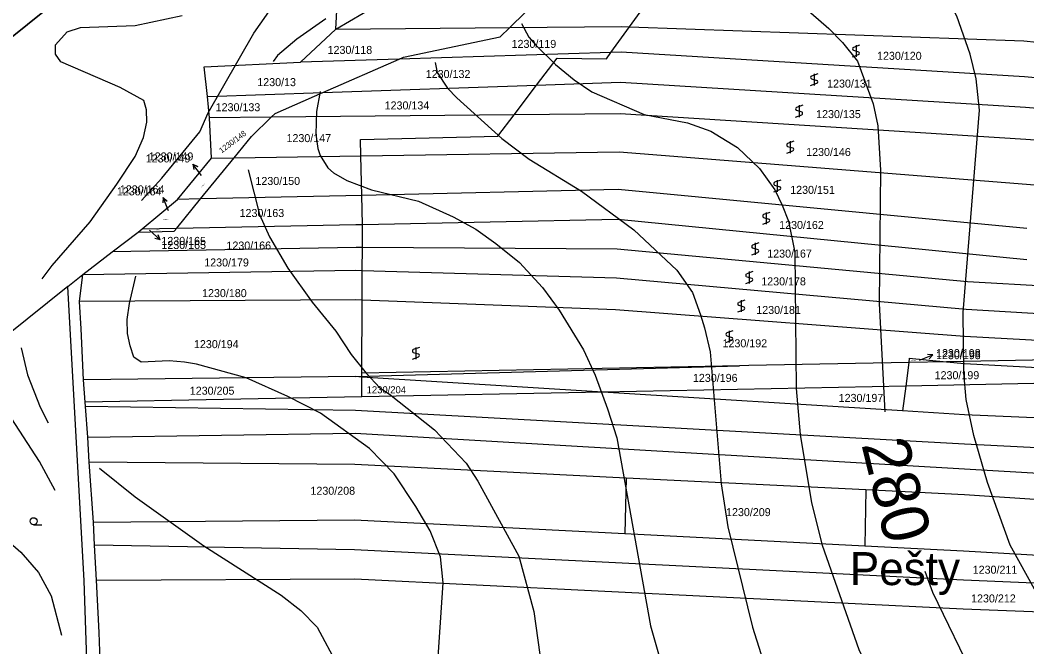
# Model space of a CAD drawing. Extents: x -555860 to -552701, y -1187050 to -1182291.
# Drawn here: x -554286.6 to -554072.7, y -1184766.5 to -1184633.4 of the extents above; entities that cross this region are included whole.
import ezdxf

# ---------------------------------------------------------------- set-up
doc = ezdxf.new("R2010")
doc.units = 0
for name, color, linetype in [('LEG_2b', 7, 'Continuous'), ('Level 16', 7, 'Continuous'), ('Level 25', 7, 'Continuous'), ('Level 32', 7, 'Continuous'), ('Level 40', 7, 'Continuous'), ('Level 41', 7, 'Continuous'), ('navrh_BV', 7, 'Continuous'), ('Parcelní čísla', 7, 'Continuous'), ('Poz předměty', 7, 'Continuous'), ('stav_BV', 7, 'Continuous')]:
    doc.layers.add(name, color=color, linetype=linetype)

msp = doc.modelspace()

# ---------------------------------------------------------------- linework, layer by layer
at = {"layer": 'Level 16'}
for p, q in [((-554248.05, -1184666.42), (-554249.84, -1184664.01)), ((-554249.84, -1184664.01), (-554248.84, -1184664.52)), ((-554249.84, -1184664.01), (-554249.64, -1184665.11)), ((-554256.18, -1184671.12), (-554256.26, -1184672.24)), ((-554255.02, -1184673.89), (-554256.18, -1184671.12)), ((-554256.18, -1184671.12), (-554255.33, -1184671.85)), ((-554259.05, -1184678.05), (-554256.85, -1184680.09)), ((-554256.85, -1184680.09), (-554257.24, -1184679.04)), ((-554256.85, -1184680.09), (-554257.92, -1184679.78)), ((-554095.43, -1184705.63), (-554092.64, -1184704.51)), ((-554092.64, -1184704.51), (-554093.76, -1184704.42)), ((-554092.64, -1184704.51), (-554093.39, -1184705.35))]:
    msp.add_line(p, q, dxfattribs=at)
at = {"layer": 'Level 25'}
for p, q in [((-554108.2, -1184638.73), (-554109.5, -1184639.21)), ((-554108.95, -1184638.73), (-554108.95, -1184641.23)), ((-554109.7, -1184641.23), (-554108.4, -1184640.74)), ((-554109.5, -1184639.81), (-554108.4, -1184640.14)), ((-554117.1, -1184644.81), (-554118.4, -1184645.28)), ((-554117.85, -1184644.81), (-554117.85, -1184647.31)), ((-554118.6, -1184647.31), (-554117.3, -1184646.82)), ((-554118.4, -1184645.89), (-554117.3, -1184646.22)), ((-554120.29, -1184651.49), (-554121.59, -1184651.97)), ((-554121.04, -1184651.49), (-554121.04, -1184653.99)), ((-554121.79, -1184653.99), (-554120.49, -1184653.5)), ((-554121.59, -1184652.57), (-554120.49, -1184652.9)), ((-554122.19, -1184659.14), (-554123.49, -1184659.61)), ((-554122.94, -1184659.14), (-554122.94, -1184661.64)), ((-554123.69, -1184661.64), (-554122.39, -1184661.15)), ((-554123.49, -1184660.22), (-554122.39, -1184660.55)), ((-554124.95, -1184667.39), (-554126.25, -1184667.86)), ((-554126.25, -1184668.47), (-554125.15, -1184668.8)), ((-554125.7, -1184667.39), (-554125.7, -1184669.89)), ((-554126.45, -1184669.89), (-554125.15, -1184669.4)), ((-554127.28, -1184674.25), (-554128.58, -1184674.73)), ((-554128.03, -1184674.25), (-554128.03, -1184676.75)), ((-554128.78, -1184676.75), (-554127.48, -1184676.26)), ((-554128.58, -1184675.33), (-554127.48, -1184675.66)), ((-554129.62, -1184680.73), (-554130.92, -1184681.21)), ((-554130.37, -1184680.73), (-554130.37, -1184683.23)), ((-554131.12, -1184683.23), (-554129.82, -1184682.74)), ((-554130.92, -1184681.81), (-554129.82, -1184682.14)), ((-554130.89, -1184686.82), (-554132.19, -1184687.29)), ((-554132.19, -1184687.9), (-554131.09, -1184688.23)), ((-554131.64, -1184686.82), (-554131.64, -1184689.32)), ((-554132.39, -1184689.32), (-554131.09, -1184688.83)), ((-554132.59, -1184692.9), (-554133.89, -1184693.38)), ((-554133.89, -1184693.98), (-554132.79, -1184694.31)), ((-554133.34, -1184692.9), (-554133.34, -1184695.4)), ((-554134.09, -1184695.4), (-554132.79, -1184694.91)), ((-554135.13, -1184699.38), (-554136.43, -1184699.85)), ((-554136.43, -1184700.46), (-554135.33, -1184700.79)), ((-554135.88, -1184699.38), (-554135.88, -1184701.88)), ((-554201.72, -1184702.91), (-554203.02, -1184703.39)), ((-554202.47, -1184702.91), (-554202.47, -1184705.41)), ((-554136.63, -1184701.88), (-554135.33, -1184701.39)), ((-554203.22, -1184705.41), (-554201.92, -1184704.92)), ((-554203.02, -1184703.99), (-554201.92, -1184704.32)), ((-554283.71, -1184740.59), (-554281.96, -1184740.59))]:
    msp.add_line(p, q, dxfattribs=at)
msp.add_circle((-554283.71, -1184739.84), 0.75, dxfattribs=at)
for centre, start, end in [((-554109.37, -1184639.51), 113.579, 246.421), ((-554108.53, -1184640.44), 293.574, 66.426), ((-554118.27, -1184645.59), 113.579, 246.421), ((-554117.43, -1184646.52), 293.574, 66.426), ((-554121.46, -1184652.27), 113.579, 246.421), ((-554120.62, -1184653.2), 293.574, 66.426), ((-554123.36, -1184659.92), 113.579, 246.421), ((-554122.52, -1184660.85), 293.574, 66.426), ((-554126.12, -1184668.17), 113.579, 246.421), ((-554125.28, -1184669.1), 293.574, 66.426), ((-554128.45, -1184675.03), 113.579, 246.421), ((-554127.61, -1184675.96), 293.574, 66.426), ((-554130.79, -1184681.51), 113.579, 246.421), ((-554129.95, -1184682.44), 293.574, 66.426), ((-554132.06, -1184687.6), 113.579, 246.421), ((-554131.22, -1184688.53), 293.574, 66.426), ((-554133.76, -1184693.68), 113.579, 246.421), ((-554132.92, -1184694.61), 293.574, 66.426), ((-554136.3, -1184700.16), 113.579, 246.421), ((-554135.46, -1184701.09), 293.574, 66.426), ((-554202.89, -1184703.69), 113.579, 246.421), ((-554202.05, -1184704.62), 293.574, 66.426)]:
    msp.add_arc(centre, 0.329, start, end, dxfattribs=at)
at = {"layer": 'Level 32'}
msp.add_lwpolyline([(-554249.13, -1184584.47), (-554265.44, -1184610.89), (-554279.6, -1184629.99), (-554323.09, -1184664.88), (-554334.59, -1184685.99), (-554344.83, -1184692.69), (-554356.21, -1184692.69), (-554360.55, -1184707.77), (-554357.64, -1184711.84), (-554347.4, -1184712.36)], dxfattribs=at)
at = {"layer": 'Level 40'}
for points in [[(-554170.64, -1184616.57), (-554131.79, -1184626.21), (-554126.48, -1184628.09), (-554122.91, -1184629.68), (-554118.56, -1184631.88), (-554114.73, -1184635.22), (-554111.8, -1184638.15), (-554108.63, -1184642.16), (-554105.3, -1184651.17), (-554104.33, -1184655.88), (-554103.78, -1184665.31), (-554104.06, -1184693.6), (-554102.81, -1184716.64)], [(-554221.64, -1184633.14), (-554227.76, -1184637.49), (-554231.9, -1184640.91)], [(-554231.9, -1184640.91), (-554232.82, -1184642.18)], [(-554199.31, -1184791.77), (-554196.68, -1184752.94), (-554197.23, -1184747.4), (-554199.45, -1184741.85), (-554202.5, -1184736.75), (-554207.08, -1184729.79), (-554212.35, -1184724.38), (-554222.75, -1184716.89), (-554229.72, -1184713.32), (-554238.55, -1184709.41), (-554249.09, -1184706.49), (-554251.64, -1184706.06), (-554254.92, -1184705.8), (-554260.88, -1184706.08), (-554262.4, -1184704.97), (-554263.19, -1184702.6), (-554263.79, -1184699.98), (-554263.85, -1184696.99), (-554263.36, -1184693.6), (-554261.96, -1184687.79)], [(-554094.31, -1184750.46), (-554092.69, -1184754.88), (-554083.54, -1184773.74), (-554075.08, -1184787.88), (-554063.98, -1184802.58), (-554058.78, -1184808.78), (-554035.01, -1184831.28), (-554025.02, -1184838.63), (-554011.43, -1184846.81), (-554002.05, -1184852.18), (-553980.37, -1184863.45), (-553967.06, -1184871.36), (-553944.88, -1184886.47), (-553931.57, -1184892.57), (-553925.6, -1184893.82), (-553920.33, -1184892.16), (-553914.1, -1184885.08), (-553911.88, -1184881.48), (-553907.16, -1184869.14), (-553903, -1184862.76), (-553900.79, -1184862.07), (-553899.12, -1184862.62), (-553890.25, -1184868.72), (-553889.17, -1184869.26)]]:
    msp.add_lwpolyline(points, dxfattribs=at)
at = {"layer": 'Level 41'}
for points in [[(-554085.54, -1184713.98), (-554086.03, -1184708.3), (-554086.17, -1184695.54), (-554082.7, -1184652.55), (-554083.4, -1184645.9), (-554084.73, -1184640.63), (-554087.56, -1184632.59), (-554089.64, -1184628.43), (-554092.49, -1184624.46), (-554095.46, -1184620.94), (-554099.26, -1184617.53), (-554104.61, -1184613.73), (-554110.71, -1184610.68), (-554119.86, -1184607.91), (-554128.3, -1184606.31), (-554152.19, -1184602.51), (-554161.6, -1184600.28), (-554163.26, -1184599.03), (-554165.34, -1184595.98), (-554165.9, -1184593.77), (-554164.57, -1184590.8), (-554163.4, -1184589.19), (-554153.38, -1184573.23)], [(-554260.79, -1184671.72), (-554256.44, -1184666.98), (-554248.4, -1184657.13), (-554246.6, -1184653.11), (-554236.89, -1184636.19), (-554223.3, -1184616.78)], [(-554281.9, -1184688.35), (-554279.73, -1184685.55), (-554271.69, -1184676.27), (-554265.99, -1184668.28), (-554262.12, -1184662.4), (-554260.38, -1184658.37), (-554259.63, -1184655.05), (-554259.72, -1184652.44), (-554260.32, -1184650.48), (-554265.31, -1184647.7), (-554277.93, -1184642.29), (-554279.04, -1184640.63), (-554279.04, -1184638.69), (-554276.55, -1184635.92), (-554273.77, -1184634.95), (-554262.12, -1184634.53), (-554252.14, -1184632.45)], [(-554180.05, -1184634.1), (-554178.45, -1184637.03), (-554176.94, -1184638.81), (-554172.83, -1184642.85), (-554168.85, -1184646.07), (-554165.07, -1184648.67), (-554153.99, -1184653.43), (-554144.75, -1184655.24), (-554139.83, -1184656.99), (-554134.15, -1184660.46), (-554129.43, -1184664.9), (-554126.24, -1184669.47), (-554124.65, -1184672.73), (-554123.33, -1184676.13), (-554121.94, -1184682.78), (-554121.67, -1184711.62), (-554120.85, -1184721.41), (-554118.38, -1184735.93), (-554116.12, -1184744.9), (-554108.35, -1184767.09), (-554099.62, -1184784.83), (-554089.22, -1184802.58), (-554074.94, -1184821.16), (-554056.08, -1184841.96)], [(-554198.4, -1184642.44), (-554197.93, -1184644.51), (-554195.75, -1184647.89), (-554193.77, -1184649.92), (-554184.2, -1184658.52), (-554178.38, -1184662.96), (-554167.28, -1184669.75), (-554156.19, -1184677.93), (-554147.04, -1184686.53), (-554143.71, -1184691.24), (-554141.97, -1184696), (-554141.15, -1184698.8), (-554139.97, -1184703.86), (-554137.61, -1184731.87), (-554136.22, -1184741.02), (-554130.95, -1184762.37), (-554125.13, -1184780.68), (-554119.72, -1184792.88), (-554110.71, -1184808.13), (-554102.53, -1184820.33), (-554094.91, -1184830.31), (-554086.17, -1184840.3), (-554074.62, -1184851.36), (-554068.98, -1184856.52)], [(-554222.82, -1184648.59), (-554223.62, -1184652.83), (-554223.72, -1184657.63), (-554223.29, -1184660.68), (-554222.79, -1184662.17), (-554221.22, -1184664.76), (-554219.97, -1184665.87), (-554217.18, -1184667.45), (-554211.93, -1184669.47), (-554201.95, -1184671.83), (-554194.58, -1184675.21), (-554189.75, -1184677.79), (-554185.5, -1184680.82), (-554180.46, -1184684.86), (-554175.6, -1184690.22), (-554172, -1184694.98), (-554166.86, -1184703.42), (-554164.37, -1184708.85), (-554161.74, -1184715.96), (-554159.8, -1184722.16), (-554152.59, -1184762.09), (-554148.7, -1184775.68)], [(-554238.11, -1184665.19), (-554235.68, -1184674.71), (-554233.56, -1184679.46), (-554229.68, -1184686.11), (-554224.55, -1184693.32), (-554219.49, -1184699.46), (-554216.23, -1184704.41), (-554213.06, -1184708.37), (-554210.13, -1184711.48), (-554208.05, -1184712.87), (-554198.54, -1184720.42), (-554191.77, -1184727.51), (-554189.33, -1184731.31), (-554180.59, -1184747.26), (-554177.41, -1184759.04), (-554174.91, -1184776.79)], [(-554286.33, -1184703), (-554285.03, -1184708.77), (-554282.28, -1184715.62), (-554280.64, -1184718.97)], [(-554279.11, -1184733.31), (-554282.45, -1184727.14), (-554295.2, -1184707.59)], [(-554300.88, -1184709.58), (-554301.28, -1184713.78), (-554300.4, -1184727.43), (-554298.99, -1184731.47), (-554297.76, -1184734.09), (-554294.21, -1184738.73), (-554290.41, -1184742.96), (-554286.39, -1184746.43), (-554282.65, -1184750.72), (-554280.01, -1184755.72), (-554277.78, -1184764.07)], [(-553903.56, -1184823.52), (-553905.36, -1184823.66), (-553907.99, -1184828.37), (-553913.82, -1184844.73), (-553918.4, -1184853.89), (-553923.53, -1184858.04), (-553929.07, -1184860.96), (-553932.95, -1184861.51), (-553941.27, -1184860.13), (-553963.46, -1184851.67), (-553981.48, -1184843.35), (-553996.74, -1184834.61), (-554011.99, -1184822.55), (-554032.23, -1184804.52), (-554045.13, -1184791.49), (-554060.52, -1184771.52), (-554068.84, -1184758.21), (-554076.19, -1184744.9), (-554081.04, -1184731.59), (-554083.95, -1184721.61), (-554085.54, -1184713.98)], [(-554269.7, -1184728.6), (-554262.13, -1184734.65), (-554247.57, -1184745.04), (-554231.07, -1184755.58), (-554226.91, -1184758.77), (-554223.44, -1184762.37), (-554219.14, -1184770.42), (-554217.06, -1184776.24), (-554214.15, -1184797.59), (-554211.38, -1184810.49), (-554209.56, -1184817.53), (-554207.77, -1184822.83), (-554198.62, -1184843.35), (-554193.63, -1184852.22), (-554188.44, -1184859.28), (-554184.89, -1184863.59), (-554180.19, -1184867.86), (-554167.7, -1184878.29), (-554159.8, -1184883.7), (-554155.58, -1184886.26), (-554151.48, -1184888), (-554128.56, -1184895.67), (-554092.59, -1184907.22)]]:
    msp.add_lwpolyline(points, dxfattribs=at)
at = {"layer": 'navrh_BV'}
for p, q in [((-554182.48, -1184634.98), (-554171.21, -1184623.78)), ((-554157.07, -1184634.83), (-554149.34, -1184624.18)), ((-554219.51, -1184635.3), (-554210.79, -1184630.22)), ((-554226.98, -1184642.35), (-554219.51, -1184635.3)), ((-554219.51, -1184635.3), (-554182.48, -1184634.98)), ((-554184.57, -1184636.99), (-554182.48, -1184634.98)), ((-554182.48, -1184634.98), (-554158.71, -1184634.77)), ((-554161.02, -1184640.28), (-554157.07, -1184634.83)), ((-554158.71, -1184634.77), (-554157.07, -1184634.83)), ((-554157.07, -1184634.83), (-554073.29, -1184637.82)), ((-554205.14, -1184641.31), (-554184.57, -1184636.99)), ((-554073.29, -1184637.82), (-554051.38, -1184640.11)), ((-554161.02, -1184640.28), (-554206.01, -1184641.69)), ((-554161.99, -1184641.62), (-554161.02, -1184640.28)), ((-554158.88, -1184640.21), (-554161.02, -1184640.28)), ((-554073.15, -1184645.48), (-554158.88, -1184640.21)), ((-554247.47, -1184643.35), (-554226.98, -1184642.35)), ((-554206.01, -1184641.69), (-554226.98, -1184642.35)), ((-554222.24, -1184648.79), (-554206.01, -1184641.69)), ((-554206.01, -1184641.69), (-554205.14, -1184641.31)), ((-554176.85, -1184647.23), (-554172.46, -1184641.47)), ((-554172.46, -1184641.47), (-554161.99, -1184641.62)), ((-554246.78, -1184649.63), (-554247.47, -1184643.35)), ((-554222.24, -1184648.79), (-554176.85, -1184647.23)), ((-554181.62, -1184653.51), (-554176.85, -1184647.23)), ((-554176.85, -1184647.23), (-554159, -1184646.62)), ((-554159, -1184646.62), (-554072.96, -1184651.89)), ((-554051.31, -1184647.44), (-554073.15, -1184645.48)), ((-554246.78, -1184649.63), (-554222.24, -1184648.79)), ((-554232.38, -1184653.22), (-554222.24, -1184648.79)), ((-554246.31, -1184654.17), (-554246.78, -1184649.63)), ((-554233.22, -1184654.04), (-554232.38, -1184653.22)), ((-554181.62, -1184653.51), (-554233.22, -1184654.04)), ((-554185.08, -1184658.05), (-554181.62, -1184653.51)), ((-554159.05, -1184653.28), (-554181.62, -1184653.51)), ((-554072.86, -1184658.77), (-554159.05, -1184653.28)), ((-554072.96, -1184651.89), (-554051.26, -1184653.74)), ((-554233.22, -1184654.04), (-554246.31, -1184654.17)), ((-554245.93, -1184662.76), (-554246.31, -1184654.17)), ((-554237.4, -1184658.12), (-554233.22, -1184654.04)), ((-554214.22, -1184658.74), (-554185.08, -1184658.05)), ((-554241.12, -1184662.68), (-554237.4, -1184658.12)), ((-554214.15, -1184662.25), (-554214.22, -1184658.74)), ((-554051.21, -1184660.26), (-554072.86, -1184658.77)), ((-554241.12, -1184662.68), (-554214.15, -1184662.25)), ((-554214.15, -1184662.25), (-554159.27, -1184661.38)), ((-554213.97, -1184670.63), (-554214.15, -1184662.25)), ((-554159.27, -1184661.38), (-554072.76, -1184668.26)), ((-554253.15, -1184671.5), (-554245.93, -1184662.76)), ((-554248.22, -1184671.39), (-554241.12, -1184662.68)), ((-554245.93, -1184662.76), (-554241.12, -1184662.68)), ((-554072.76, -1184668.26), (-554051.13, -1184669.97)), ((-554213.97, -1184670.63), (-554248.22, -1184671.39)), ((-554159.48, -1184669.42), (-554213.97, -1184670.63)), ((-554213.84, -1184676.81), (-554213.97, -1184670.63)), ((-554072.63, -1184677.65), (-554159.48, -1184669.42)), ((-554260.66, -1184677.77), (-554253.15, -1184671.5)), ((-554253.3, -1184677.62), (-554248.22, -1184671.39)), ((-554248.22, -1184671.39), (-554253.15, -1184671.5)), ((-554253.3, -1184677.62), (-554215.23, -1184676.84)), ((-554215.23, -1184676.84), (-554213.84, -1184676.81)), ((-554213.84, -1184676.81), (-554159.6, -1184675.67)), ((-554213.83, -1184677.46), (-554213.84, -1184676.81)), ((-554159.6, -1184675.67), (-554072.64, -1184684.26)), ((-554267.01, -1184682.66), (-554261.49, -1184678.42)), ((-554261.49, -1184678.42), (-554260.66, -1184677.77)), ((-554261.49, -1184678.42), (-554253.82, -1184678.26)), ((-554260.66, -1184677.77), (-554253.3, -1184677.62)), ((-554253.82, -1184678.26), (-554253.3, -1184677.62)), ((-554213.85, -1184681.69), (-554213.83, -1184677.46)), ((-554273.25, -1184687.46), (-554267.01, -1184682.66)), ((-554215.18, -1184681.68), (-554267.01, -1184682.66)), ((-554213.85, -1184681.69), (-554215.18, -1184681.68)), ((-554213.87, -1184686.57), (-554213.85, -1184681.69)), ((-554159.72, -1184682.06), (-554213.85, -1184681.69)), ((-554085.3, -1184689), (-554159.72, -1184682.06)), ((-554276.41, -1184689.96), (-554273.25, -1184687.46)), ((-554273.94, -1184693.19), (-554273.25, -1184687.46)), ((-554273.25, -1184687.46), (-554215.21, -1184686.53)), ((-554215.21, -1184686.53), (-554213.87, -1184686.57)), ((-554213.89, -1184692.89), (-554213.87, -1184686.57)), ((-554213.87, -1184686.57), (-554159.87, -1184688.13)), ((-554276.41, -1184689.96), (-554289.4, -1184700.39)), ((-554272.97, -1184752.53), (-554276.41, -1184689.96)), ((-554159.87, -1184688.13), (-554085.55, -1184694.8)), ((-554050.91, -1184690.9), (-554085.3, -1184689)), ((-554215.26, -1184692.84), (-554273.94, -1184693.19)), ((-554273.61, -1184698.98), (-554273.94, -1184693.19)), ((-554213.89, -1184692.89), (-554215.26, -1184692.84)), ((-554213.96, -1184708.43), (-554213.89, -1184692.89)), ((-554160.03, -1184694.92), (-554213.89, -1184692.89)), ((-554085.87, -1184700.58), (-554160.03, -1184694.92)), ((-554085.55, -1184694.8), (-554050.85, -1184696.85)), ((-554273.09, -1184709.83), (-554273.61, -1184698.98)), ((-554050.79, -1184702.59), (-554085.87, -1184700.58)), ((-554133.71, -1184706.84), (-554213.96, -1184708.43)), ((-554131.71, -1184706.8), (-554133.71, -1184706.84)), ((-554097.76, -1184706.13), (-554131.71, -1184706.8)), ((-554097.76, -1184706.13), (-554098.39, -1184711.14)), ((-554097.64, -1184705.21), (-554097.76, -1184706.13)), ((-554089.74, -1184705.97), (-554097.76, -1184706.13)), ((-554097.64, -1184705.21), (-554089.74, -1184705.97)), ((-554050.76, -1184705.2), (-554089.74, -1184705.97)), ((-554089.74, -1184705.97), (-554085.9, -1184706.34)), ((-554085.9, -1184706.34), (-554023.44, -1184709.73)), ((-554215.34, -1184709.13), (-554273.09, -1184709.83)), ((-554213.96, -1184709.22), (-554215.34, -1184709.13)), ((-554213.98, -1184713.43), (-554213.96, -1184709.22)), ((-554213.96, -1184709.22), (-554213.96, -1184708.43)), ((-554162.77, -1184712.42), (-554213.96, -1184709.22)), ((-554272.74, -1184714.59), (-554273.09, -1184709.83)), ((-554098.39, -1184711.14), (-554162.77, -1184712.42)), ((-554098.39, -1184711.14), (-554099.05, -1184716.4)), ((-554044.71, -1184710.08), (-554098.39, -1184711.14)), ((-554213.98, -1184713.43), (-554272.74, -1184714.59)), ((-554162.77, -1184712.42), (-554213.98, -1184713.43)), ((-554099.05, -1184716.4), (-554162.77, -1184712.42)), ((-554272.68, -1184715.46), (-554272.74, -1184714.59)), ((-554215.32, -1184716.33), (-554272.68, -1184715.46)), ((-554272.19, -1184722.01), (-554272.68, -1184715.46)), ((-554085.9, -1184723.48), (-554215.32, -1184716.33)), ((-554085.91, -1184717.22), (-554099.05, -1184716.4)), ((-553997.08, -1184721.05), (-554085.91, -1184717.22)), ((-554272.19, -1184722.01), (-554215.4, -1184721.12)), ((-554271.89, -1184727.32), (-554272.19, -1184722.01)), ((-554215.4, -1184721.12), (-554085.89, -1184728.69)), ((-553996.58, -1184727.88), (-554085.9, -1184723.48)), ((-554215.44, -1184727.82), (-554271.89, -1184727.32)), ((-554270.96, -1184740.02), (-554271.89, -1184727.32)), ((-554157.78, -1184730.68), (-554215.44, -1184727.82)), ((-554157.78, -1184730.68), (-554158.05, -1184742.46)), ((-554106.84, -1184733.2), (-554157.78, -1184730.68)), ((-554085.89, -1184728.69), (-553996.2, -1184734.09)), ((-554106.84, -1184733.2), (-554107.11, -1184745.06)), ((-554085.87, -1184734.24), (-554106.84, -1184733.2)), ((-553995.88, -1184740.31), (-554085.87, -1184734.24)), ((-554270.96, -1184740.02), (-554215.5, -1184739.52)), ((-554270.78, -1184744.91), (-554270.96, -1184740.02)), ((-554215.5, -1184739.52), (-554158.05, -1184742.46)), ((-554158.05, -1184742.46), (-554107.11, -1184745.06)), ((-554215.55, -1184745.89), (-554270.78, -1184744.91)), ((-554270.31, -1184752.36), (-554270.78, -1184744.91)), ((-554107.11, -1184745.06), (-554086.14, -1184746.13)), ((-554086.12, -1184752.35), (-554215.55, -1184745.89)), ((-554086.14, -1184746.13), (-553995.1, -1184751.37)), ((-554270.31, -1184752.36), (-554215.47, -1184752.07)), ((-554215.47, -1184752.07), (-554086.18, -1184758.44)), ((-554271.69, -1184791.65), (-554272.97, -1184752.53)), ((-554269.75, -1184763.5), (-554270.31, -1184752.36)), ((-553994.81, -1184756.27), (-554086.12, -1184752.35)), ((-554086.18, -1184758.44), (-553994.52, -1184762.12)), ((-554269.33, -1184775.53), (-554269.75, -1184763.5))]:
    msp.add_line(p, q, dxfattribs=at)
at = {"layer": 'Poz předměty'}
for points in [[(-554360.55, -1184707.77), (-554356.21, -1184692.69), (-554344.83, -1184692.69), (-554334.59, -1184685.99), (-554323.09, -1184664.88), (-554279.6, -1184629.99), (-554265.44, -1184610.89), (-554249.13, -1184584.47), (-554248.93, -1184572.12), (-554216.08, -1184572.66), (-554214.89, -1184539.93)], [(-554219.51, -1184635.3), (-554216.08, -1184572.66)], [(-554215.34, -1184709.13), (-554133.71, -1184706.84)]]:
    msp.add_lwpolyline(points, dxfattribs=at)
at = {"layer": 'stav_BV'}
for p, q in [((-554248.05, -1184666.42), (-554249.86, -1184664.02)), ((-554249.86, -1184664.02), (-554248.85, -1184664.52)), ((-554249.86, -1184664.02), (-554249.65, -1184665.12)), ((-554256.19, -1184671.13), (-554256.26, -1184672.25)), ((-554255.02, -1184673.89), (-554256.19, -1184671.13)), ((-554256.19, -1184671.13), (-554255.34, -1184671.85)), ((-554259.05, -1184678.05), (-554256.85, -1184680.1)), ((-554256.85, -1184680.1), (-554257.25, -1184679.05)), ((-554256.85, -1184680.1), (-554257.93, -1184679.78)), ((-554095.43, -1184705.63), (-554092.65, -1184704.51)), ((-554092.65, -1184704.51), (-554093.76, -1184704.42)), ((-554092.65, -1184704.51), (-554093.39, -1184705.34))]:
    msp.add_line(p, q, dxfattribs=at)

# ---------------------------------------------------------------- texts
at = {"layer": 'LEG_2b'}
for s, height, p in [('1230/118', 1.7, (-554221.24, -1184640.59)), ('1230/119', 1.7, (-554182.14, -1184639.31)), ('1230/120', 1.7, (-554104.49, -1184641.84)), ('1230/132', 1.7, (-554200.38, -1184645.71)), ('1230/13', 1.7, (-554236.18, -1184647.43)), ('1230/131', 1.7, (-554115.1, -1184647.74)), ('1230/133', 1.7, (-554245.02, -1184652.76)), ('1230/134', 1.7, (-554209.12, -1184652.38)), ('1230/135', 1.7, (-554117.43, -1184654.22)), ('1230/147', 1.7, (-554229.97, -1184659.32)), ('1230/149', 1.7, (-554259.88, -1184663.64)), ('1230/146', 1.7, (-554119.55, -1184662.27)), ('1230/150', 1.7, (-554236.57, -1184668.42)), ('1230/151', 1.7, (-554122.94, -1184670.31)), ('1230/164', 1.7, (-554266.02, -1184670.64)), ('1230/163', 1.7, (-554239.94, -1184675.23)), ('1230/164', 0.2, (-554256.19, -1184675.84)), ('1230/162', 1.7, (-554125.28, -1184677.77)), ('1230/165', 0.2, (-554257.87, -1184678.09)), ('1230/165', 1.7, (-554256.56, -1184682.02)), ('1230/166', 1.7, (-554242.73, -1184682.14)), ('1230/167', 1.7, (-554127.82, -1184683.85)), ('1230/179', 1.7, (-554247.45, -1184685.73)), ('1230/178', 1.7, (-554129.09, -1184689.75)), ('1230/180', 1.7, (-554247.91, -1184692.24)), ('1230/181', 1.7, (-554130.15, -1184695.82)), ('1230/194', 1.7, (-554249.63, -1184703.08)), ('1230/192', 1.7, (-554137.32, -1184702.9)), ('1230/198', 1.7, (-554091.95, -1184705.42)), ('1230/198', 0.2, (-554097.37, -1184705.83)), ('1230/196', 1.7, (-554143.61, -1184710.25)), ('1230/199', 1.7, (-554092.25, -1184709.68)), ('1230/205', 1.7, (-554250.52, -1184712.97)), ('1230/204', 1.5, (-554212.94, -1184712.67)), ('1230/197', 1.7, (-554112.64, -1184714.5)), ('1230/208', 1.7, (-554224.88, -1184734.22)), ('1230/209', 1.7, (-554136.57, -1184738.76)), ('1230/211', 1.7, (-554084.16, -1184750.99)), ('1230/212', 1.7, (-554084.5, -1184757.09))]:
    msp.add_text(s, height=height, dxfattribs=at).set_placement(p)
for s, height, rotation, p in [('1230/148', 1.2, 37, (-554243.74, -1184661.74)), ('1230/149', 0.2, 52, (-554248.01, -1184669.09))]:
    msp.add_text(s, height=height, rotation=rotation, dxfattribs=at).set_placement(p)
at = {"layer": 'Level 16'}
for s, p in [('1230/149', (-554259.24, -1184663.21)), ('1230/164', (-554265.38, -1184670.21)), ('1230/165', (-554256.56, -1184681.15)), ('1230/198', (-554091.95, -1184704.99))]:
    msp.add_text(s, height=1.7, dxfattribs=at).set_placement(p)
at = {"layer": 'Level 40'}
msp.add_text('280', height=10, rotation=283.7491, dxfattribs=at).set_placement((-554107.84, -1184723.48))
at = {"layer": 'Parcelní čísla'}
msp.add_text('Pešty', height=7, dxfattribs=at).set_placement((-554110.27, -1184753.41))

doc.saveas('drawing.dxf')
